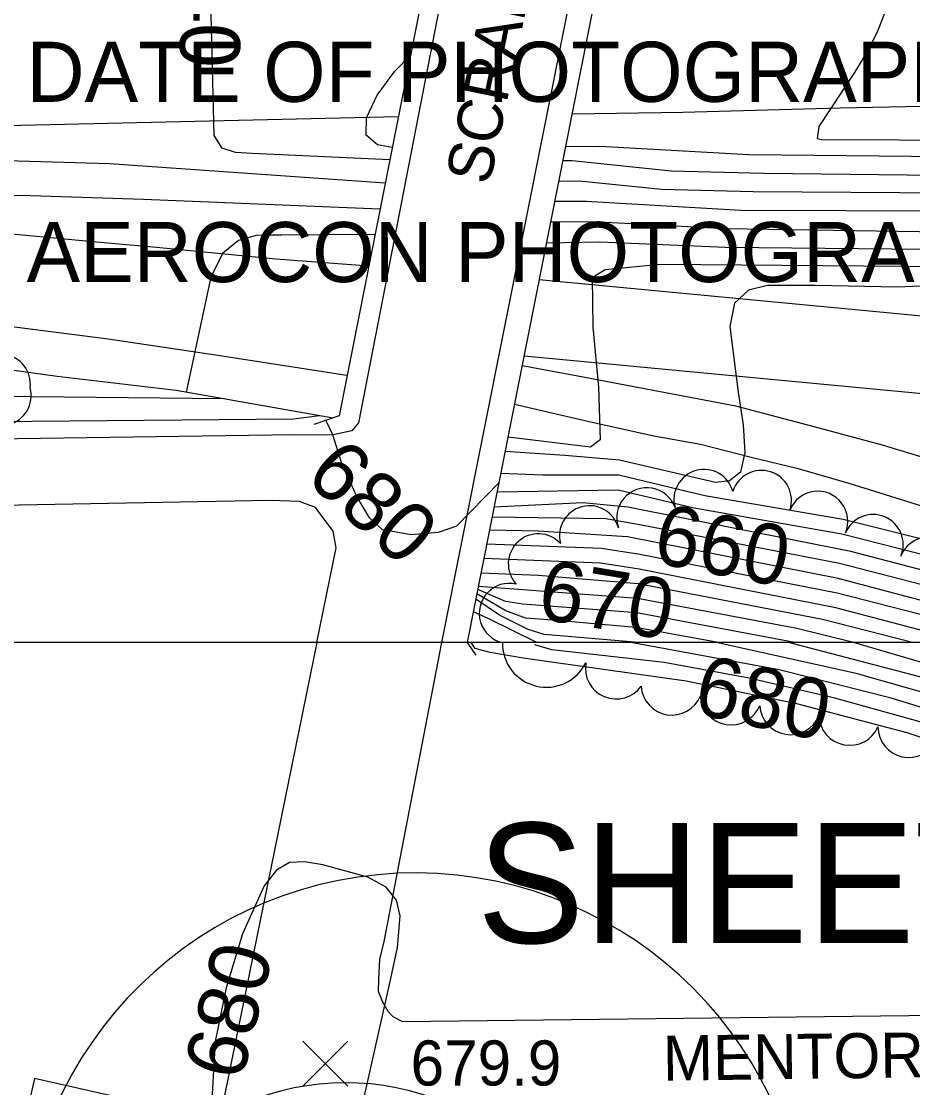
# Model space of a CAD drawing. Extents: x 79600 to 91800, y 75600 to 84400.
# Drawn here: x 85418.3 to 85715, y 79851.9 to 80206.8 of the extents above; entities that cross this region are included whole.
import ezdxf

# ---------------------------------------------------------------- set-up
doc = ezdxf.new("R2010")
doc.units = 0
for name, color, linetype in [('080-085$0$TI_CCLOGO', 7, 'Continuous'), ('080-090$0$BLDG', 7, 'Continuous'), ('080-090$0$BRIDGE', 7, 'Continuous'), ('080-090$0$GRID', 7, 'Continuous'), ('080-090$0$INDEX', 7, 'Continuous'), ('080-090$0$INDXLBL', 7, 'Continuous'), ('080-090$0$INTER', 7, 'Continuous'), ('080-090$0$ROAD', 7, 'Continuous'), ('080-090$0$ROAD-NAME', 7, 'Continuous'), ('080-090$0$SPOTMARK', 7, 'Continuous'), ('080-090$0$SPOTS', 7, 'Continuous'), ('080-090$0$TREES', 7, 'Continuous'), ('084-085$0$TI_SHEET', 7, 'Continuous'), ('084-085$0$TI_TITLE', 7, 'Continuous'), ('084-090$0$BRIDGE', 7, 'Continuous'), ('084-090$0$GRID', 7, 'Continuous'), ('084-090$0$INDEX', 7, 'Continuous'), ('084-090$0$INDXLBL', 7, 'Continuous'), ('084-090$0$INTER', 7, 'Continuous'), ('084-090$0$INTERSTATE', 7, 'Continuous'), ('084-090$0$ROAD', 7, 'Continuous'), ('084-090$0$ROAD-NAME', 7, 'Continuous'), ('084-090$0$TREES', 7, 'Continuous'), ('084-090$0$WALL', 7, 'Continuous')]:
    doc.layers.add(name, color=color, linetype=linetype)

# ---------------------------------------------------------------- blocks, each defined once
blk = doc.blocks.new('080-090$0$SPOTS')
at = {"layer": '080-090$0$SPOTMARK'}
for p, q in [((-0.5, -0.5), (0.5, 0.5)), ((-0.5, 0.5), (0.5, -0.5))]:
    blk.add_line(p, q, dxfattribs=at)

msp = doc.modelspace()

# ---------------------------------------------------------------- linework, layer by layer
at = {"layer": '080-085$0$TI_CCLOGO'}
for centre, radius, start, end in [((85549.35, 79792.47), 130.87, 0.3855, 178.9908), ((85526.27, 79767.96), 85.54, 1.5769, 267.2612)]:
    msp.add_arc(centre, radius, start, end, dxfattribs=at)
at = {"layer": '080-090$0$BLDG'}
msp.add_lwpolyline([(85424.82, 79806.32), (85426.18, 79812.37), (85433.77, 79810.66), (85440.02, 79815.2), (85447.69, 79849.26), (85422.6, 79854.91), (85412.29, 79809.14)], close=True, dxfattribs=at)
at = {"layer": '080-090$0$BRIDGE'}
msp.add_line((85566.74, 80000), (85569.6, 79995.87), dxfattribs=at)
at = {"layer": '080-090$0$GRID'}
msp.add_line((90000, 80000), (85000, 80000), dxfattribs=at)
at = {"layer": '080-090$0$INDEX'}
for points in [[(86041.55, 79690.54), (86022.89, 79724.65), (86008.85, 79749.36), (85993.35, 79774.34), (85976.32, 79798.38), (85964.77, 79813.55), (85952.55, 79828.41), (85939.16, 79843.13), (85924.6, 79857.35), (85909.5, 79869.89), (85878.63, 79892.13), (85854.55, 79908.47), (85829.12, 79923.51), (85802.65, 79936.68), (85776.03, 79948.07), (85740.61, 79960.92), (85713.24, 79969.94), (85676.5, 79979.62), (85639.64, 79987.22), (85585.37, 79994.85), (85574.4, 79996.7), (85569.37, 79998.03), (85568.08, 80000)], [(86061.69, 79710.73), (86031.94, 79758.26), (86015.75, 79783.27), (85998.5, 79807.49), (85980.41, 79830.3), (85967.99, 79844.76), (85954.95, 79858.91), (85940.96, 79872.47), (85918.78, 79891.54), (85903.5, 79903.51), (85879.3, 79920.21), (85854.85, 79935.22), (85829.85, 79949), (85804.46, 79961.47), (85777.93, 79973.23), (85741.94, 79986.36), (85695.37, 80000)], [(85529.66, 79836.25), (85541.08, 79887.23), (85543.54, 79898.53), (85544.36, 79909.08), (85543.13, 79914.23), (85539.71, 79918.65), (85533.65, 79921.97), (85518.65, 79926), (85512.51, 79927.05), (85507.53, 79926.79), (85503.2, 79924.31), (85499.12, 79919.04), (85491.88, 79903.06), (85486.45, 79885.11), (85482.84, 79867.27), (85480.67, 79830.51)]]:
    msp.add_lwpolyline(points, dxfattribs=at)
at = {"layer": '080-090$0$INTER'}
for points in [[(86123.83, 79509.12), (86116.31, 79536.43), (86098.05, 79590.15), (86087.69, 79617.32), (86071.82, 79653.24), (86058.92, 79679.65), (86040.63, 79713.88), (86016.53, 79755.52), (86001.15, 79779.65), (85984.43, 79803), (85966.27, 79826.07), (85946.8, 79848.04), (85933.13, 79861.81), (85918.76, 79874.22), (85888.41, 79896.91), (85864.25, 79913.39), (85839.52, 79928.23), (85814.68, 79941.16), (85789.23, 79953.08), (85762.65, 79963.58), (85735.36, 79973.13), (85707.9, 79981.49), (85670.53, 79990.9), (85621.21, 80000)], [(86130.11, 79505.08), (86117.41, 79549.48), (86105.61, 79585.19), (86095.88, 79612.04), (86084.99, 79638.12), (86068.6, 79672.77), (86055.35, 79698.4), (86031.39, 79739.97), (86016.56, 79764.67), (86000.83, 79788.45), (85983.67, 79811.68), (85965.67, 79833.92), (85946.24, 79855.42), (85931.96, 79868.71), (85909.52, 79886.86), (85886.56, 79903.99), (85862.6, 79919.71), (85837.99, 79934.26), (85812.62, 79947.42), (85786.67, 79959.15), (85759.78, 79969.71), (85723.91, 79981.87), (85696.18, 79989.75), (85649.64, 80000)], [(86042.03, 79731.65), (86022.58, 79764.14), (86006.61, 79788.31), (85989.22, 79812), (85970.82, 79834.73), (85957.96, 79849.37), (85944.47, 79863.28), (85922.96, 79882.15), (85899.98, 79900.24), (85884.19, 79911.35), (85859.45, 79927.12), (85834.21, 79941.54), (85808.21, 79954.61), (85781.2, 79966.62), (85753.57, 79977.1), (85726.27, 79986.29), (85673.73, 80000)], [(86035.58, 79712.67), (86016.25, 79746.56), (86001.27, 79771.06), (85985.08, 79794.32), (85961.07, 79825.5), (85948.23, 79840.61), (85934.54, 79854.66), (85912.15, 79873.15), (85888.52, 79891), (85864.24, 79907.58), (85839.54, 79922.87), (85814.16, 79936.4), (85787.85, 79948.44), (85751.86, 79962.19), (85717.06, 79973.73), (85689.16, 79981.55), (85660.56, 79988.12), (85632.25, 79993.4), (85594.92, 79997.65), (85589.28, 79999.24)]]:
    msp.add_lwpolyline(points, dxfattribs=at)
at = {"layer": '080-090$0$ROAD'}
for p, q in [((85516.68, 80000), (85462.01, 79732.46)), ((85539.09, 79900.5), (85558.23, 80000)), ((85537.62, 79894.57), (85539.09, 79900.5)), ((85537.24, 79887.93), (85537.62, 79894.57)), ((85537.18, 79883.91), (85537.24, 79887.93)), ((85538.51, 79880.57), (85537.18, 79883.91)), ((85540.4, 79877.22), (85538.51, 79880.57)), ((85542.03, 79875.39), (85540.4, 79877.22)), ((85545.33, 79873.82), (85542.03, 79875.39)), ((85748.94, 79876.23), (85545.33, 79873.82))]:
    msp.add_line(p, q, dxfattribs=at)
at = {"layer": '080-090$0$TREES'}
for centre, radius, start, end in [((85593.07, 79999.78), 14.64, 179.1452, 333.7844), ((85616.29, 79991.49), 10.25, 169.7694, 324.4086), ((85634.86, 79986.12), 10.25, 183.3025, 337.9417), ((85654.59, 79982.86), 10.25, 183.3025, 337.9417), ((85674.32, 79979.6), 10.25, 183.3025, 337.9417), ((85694.07, 79976.06), 10.25, 181.716, 336.3552), ((85713.71, 79972.03), 10.25, 180.4566, 335.0959)]:
    msp.add_arc(centre, radius, start, end, dxfattribs=at)
at = {"layer": '084-090$0$BRIDGE'}
for points in [[(85663.3, 80451.28), (85654.73, 80443.93), (85566.74, 80000)], [(85577.19, 80369.53), (85581.11, 80363.7), (85524.05, 80075.51), (85515.59, 80072.65)]]:
    msp.add_lwpolyline(points, dxfattribs=at)
at = {"layer": '084-090$0$GRID'}
msp.add_line((90000, 80000), (85000, 80000), dxfattribs=at)
at = {"layer": '084-090$0$INDEX'}
for points in [[(85540.91, 80160.65), (85495.16, 80162.86), (85489.56, 80163.09), (85485.17, 80164.63), (85482.43, 80168.8), (85481.46, 80209.17), (85480.95, 80232.44), (85480.13, 80240.99), (85480.2, 80249.9), (85482.98, 80257.6), (85489.55, 80262.87), (85498.09, 80266.05), (85516.09, 80269.67), (85550.7, 80274.34), (85563.47, 80274.6)], [(86167.47, 80161.88), (86140.17, 80159.95), (86126.24, 80159.75), (86115.78, 80161.4), (86085.6, 80161.36), (86036.26, 80155.8), (85970.58, 80155.4), (85916.28, 80152.81), (85888.23, 80151.86), (85809.8, 80152.05), (85732.28, 80155.41), (85665.5, 80156.2), (85634.58, 80156.92), (85601.71, 80160.37), (85598.52, 80160.37)], [(86103.84, 80134.9), (86094.16, 80138.54), (86078.9, 80139.97), (86062.68, 80138.08), (86052.23, 80135.84), (86031.79, 80131.93), (85985.03, 80132.7), (85886.37, 80125.89), (85806.9, 80124.41), (85630.97, 80125.91), (85612.64, 80124.13), (85608.27, 80121.4), (85608.54, 80104.99), (85610.46, 80085.03), (85611, 80067.53), (85607.72, 80065.07), (85580.37, 80068.35)], [(85485.75, 80081.12), (85262.02, 80083.52), (85253.03, 80084.02), (85237.2, 80087.97), (85190.44, 80088.91), (85094.56, 80086.97), (85000, 80082.91)], [(85517.49, 80075.52), (85508.88, 80074.34), (85172.99, 80071.37), (85070.19, 80068.65), (85000, 80064.22)], [(85577.31, 80053.35), (85563.13, 80038.77), (85557.03, 80036.67), (85548.21, 80035.83), (85538.55, 80037.51), (85534.14, 80041.5), (85529.94, 80048.64), (85524.9, 80059.97), (85521.96, 80069.21), (85519.65, 80074.04)], [(85776.51, 80000), (85745.11, 80011.34), (85728.09, 80016.73), (85690.66, 80026.28), (85624.74, 80039.09), (85612.85, 80041.25), (85575.03, 80041.81)], [(85695.29, 80000), (85676.46, 80004.68), (85623.42, 80014.74), (85570.44, 80018.64)]]:
    msp.add_lwpolyline(points, dxfattribs=at)
at = {"layer": '084-090$0$INTER'}
for points in [[(85539.37, 80152.88), (85447.61, 80159.36), (85405.57, 80160.62), (85402.15, 80160.6), (85399.49, 80160.78), (85397.65, 80162.08), (85396.03, 80171.93), (85397.33, 80205.13), (85396.26, 80226.68), (85395.4, 80234.2), (85394.8, 80242.16), (85395.18, 80249.68), (85397.36, 80255.65), (85401.76, 80259.28), (85407.23, 80261.05), (85452.54, 80266.02), (85508.39, 80275.69), (85549.2, 80281.56), (85564.83, 80283.08), (85565.15, 80283.08)], [(86185.91, 80172.51), (86160.13, 80170.59), (86119.79, 80170.49), (86067.74, 80168.3), (86039.16, 80165.31), (85917.82, 80162.75), (85813.87, 80163.06), (85736.45, 80167.08), (85684.65, 80167.37), (85683.33, 80167.69), (85683.84, 80171.79), (85695.81, 80189.81), (85699.88, 80196.53), (85703.35, 80203.26), (85705.63, 80209.32)], [(85541.73, 80164.82), (85536.85, 80165.69), (85533.03, 80168.89), (85533.19, 80174.67), (85536.73, 80182.17), (85542.64, 80190.19), (85547.81, 80195.5)], [(86177.3, 80167.4), (86154.89, 80165.45), (86129.52, 80164.67), (86118.18, 80166.1), (86085.89, 80165.29), (86036.35, 80160.42), (85969.46, 80159.9), (85917.05, 80157.78), (85817.46, 80157.58), (85725.52, 80161.71), (85660.46, 80162.38), (85610.89, 80165.16), (85599.44, 80165.01)], [(86153.55, 80155.35), (86122.95, 80154.83), (86111.89, 80157.36), (86081.17, 80157.34), (86039.5, 80151.72), (86027.6, 80150.5), (85976.72, 80150.93), (85895.57, 80147.02), (85813.36, 80146.57), (85727.04, 80149.62), (85661.95, 80150.01), (85631.45, 80150.8), (85603.99, 80153.6), (85597.16, 80153.46)], [(86143.82, 80150.79), (86125.77, 80149.9), (86115.26, 80150.26), (86109.78, 80152.47), (86085.02, 80153.5), (86072.57, 80152.85), (86053.55, 80149.06), (86036.07, 80146.56), (85972.82, 80146.39), (85891.59, 80141.64), (85808.64, 80140.99), (85727.8, 80143.57), (85657.86, 80143.87), (85606.27, 80146.82), (85595.83, 80146.78)], [(85537.67, 80144.27), (85458.98, 80147.51), (85421.26, 80148.73), (85398.08, 80149.07)], [(86129, 80144.68), (86112.33, 80145.4), (86106.78, 80148.01), (86086.72, 80149.36), (86077.77, 80149.37), (86053.11, 80144.65), (86032.05, 80141.34), (85978.55, 80141.89), (85895.53, 80136.89), (85803.12, 80135.42), (85652.79, 80137.75), (85608.56, 80140.05), (85594.47, 80139.9)], [(86115.48, 80139.14), (86102.45, 80144.24), (86084.44, 80145.63), (86074.98, 80145.13), (86056.2, 80141.01), (86031.92, 80136.63), (85979.47, 80137.37), (85891.06, 80131.39), (85807.48, 80129.93), (85652.67, 80131.55), (85610.84, 80133.27), (85593.1, 80133.01)], [(85536.01, 80135.89), (85504.91, 80135.6), (85501.56, 80135.66), (85496.5, 80135.46), (85490.6, 80133.87), (85485.21, 80129.51), (85481.4, 80121.69), (85473.13, 80083.34)], [(86035.69, 80128.07), (86028.52, 80126.77), (85981.31, 80128.32), (85886, 80120.7), (85800.77, 80118.72), (85738.05, 80119.48), (85709.91, 80118.3), (85682.63, 80118.92), (85666.67, 80118.87), (85660.39, 80117.31), (85655.7, 80113.04), (85654.17, 80105.17), (85656.92, 80083.37), (85658.57, 80072.46), (85659.1, 80063.23), (85657.73, 80056.78), (85654.08, 80053.8), (85649.35, 80053.29), (85617.42, 80060.73), (85599.16, 80062.29), (85579.34, 80063.58)], [(85722.5, 80033.34), (85691.91, 80040.98), (85645.79, 80048.91), (85617.17, 80055.76), (85591.94, 80055.79), (85577.89, 80056.27)], [(85800.32, 80000), (85783.49, 80007.73), (85750.49, 80019.82), (85730.33, 80026.2), (85691.49, 80036.08), (85642.23, 80044.73), (85616.92, 80050.79), (85576.66, 80050.07)], [(85789.09, 80000), (85755.01, 80012.99), (85735.66, 80019.61), (85694.47, 80030.32), (85620.21, 80045.11), (85605.23, 80046.57), (85575.67, 80045.03)], [(85762.38, 80000), (85737.56, 80008.77), (85690.25, 80021.38), (85620.04, 80035.21), (85590.37, 80037.13), (85574.16, 80037.43)], [(85747.65, 80000), (85725.85, 80007.26), (85689.83, 80016.48), (85624.21, 80029.35), (85611.37, 80031.36), (85573.24, 80032.78)], [(85733.23, 80000), (85689.42, 80011.58), (85623.95, 80024.48), (85611.05, 80026.4), (85572.28, 80027.97)], [(85714.98, 80000), (85684.96, 80007.72), (85623.68, 80019.61), (85590.35, 80022.39), (85571.33, 80023.17)], [(85675.79, 80000), (85623.16, 80009.87), (85585.18, 80012.78), (85579.42, 80013.73), (85570.24, 80017.64)], [(85623.71, 80000), (85592.36, 80002.7), (85587.02, 80004.37), (85577.47, 80009.17), (85569.61, 80014.46)], [(85650.28, 80000), (85622.89, 80005), (85595.21, 80007.45), (85586.17, 80008.15), (85579.56, 80010.61), (85569.96, 80016.26)], [(85589.9, 80000), (85573.93, 80007.92), (85568.78, 80010.29)]]:
    msp.add_lwpolyline(points, dxfattribs=at)
at = {"layer": '084-090$0$INTERSTATE'}
for points in [[(85601.62, 80175.98), (85638.54, 80176.53), (85690.86, 80177.97), (85756.15, 80179.39), (85817.43, 80180.62), (85870.68, 80181.91), (85927.64, 80182.94), (86018.7, 80185.38), (86095.42, 80187.07), (86172.43, 80189.84), (86221.05, 80193.76)], [(85000, 80163.18), (85014.33, 80163.41), (85137.5, 80166.17), (85239.84, 80168.27), (85369.65, 80171.09), (85543.77, 80175.1)], [(85533.91, 80125.31), (85503, 80127.64), (85463.29, 80131.57), (85442.12, 80133.37), (85413.84, 80136.02), (85388.03, 80138.39), (85365.01, 80140.63), (85349.56, 80141.56), (85336.27, 80142.67), (85319.59, 80143.43), (85286.99, 80145.58), (85250.39, 80147.37), (85212.7, 80149.01), (85162.81, 80150.99), (85089.76, 80153.66), (85000, 80156.35)], [(85000, 80125.89), (85004.82, 80125.8), (85076.92, 80124.97), (85144.72, 80123.17), (85195.99, 80121.98), (85233.98, 80120.2), (85261.94, 80118.46), (85304.12, 80115.33), (85333.79, 80113.15), (85368.09, 80109.79), (85402.86, 80106.73), (85447.22, 80101.15), (85483.71, 80095.65), (85525.15, 80089.26), (85526.72, 80088.99)], [(86036.11, 80111.3), (86018.7, 80107.73), (85993.42, 80104.08), (85965.19, 80101.64), (85938.96, 80099.99), (85907.93, 80099.53), (85882.3, 80099.43), (85838.14, 80100.23), (85732.16, 80107.37), (85590.67, 80120.73)], [(86041.75, 80086.21), (86023.12, 80082.39), (85996.36, 80078.53), (85967.1, 80076), (85939.96, 80074.3), (85908.17, 80073.83), (85882.12, 80073.72), (85837.04, 80074.54), (85730.09, 80081.74), (85585.65, 80095.38)], [(85856.02, 80000), (85851.3, 80002.94), (85841.51, 80009.02), (85829.87, 80015.39), (85818.54, 80021.61), (85807.68, 80027.06), (85792.17, 80033.85), (85780.54, 80039.45), (85765.5, 80045.32), (85754.5, 80050), (85742.57, 80054.2), (85725.07, 80059.59), (85704.94, 80065.72), (85682.18, 80071.83), (85656.18, 80078.67), (85624, 80084.84), (85603.59, 80088.65), (85585, 80092.1)], [(85582.48, 80079.39), (85607.29, 80073.56), (85628.79, 80068.83), (85644.41, 80066.05), (85661.28, 80061.74), (85676.45, 80058.03), (85693.79, 80053.1), (85714.39, 80046.67), (85729.88, 80041.73), (85749.24, 80034.97), (85761.49, 80030), (85774.66, 80024.73), (85789.55, 80018.08), (85802.27, 80012.18), (85815.77, 80004.91), (85824.45, 80000)]]:
    msp.add_lwpolyline(points, dxfattribs=at)
at = {"layer": '084-090$0$ROAD'}
for points in [[(85558.23, 80000), (85668.03, 80550.59), (85669.25, 80552.77), (85672.77, 80555.73), (85676.31, 80556.7), (85921.27, 80561.9), (85952.78, 80591.23), (85685.73, 80587.51), (85681.69, 80589.63), (85679.2, 80592.54), (85676.83, 80597.3), (85677.38, 80604.57), (85736.91, 80892.47)], [(85450.58, 80370.9), (85524.2, 80372.71), (85540.87, 80373.18), (85552.45, 80373.3), (85565.88, 80373.27), (85570.83, 80372.4), (85574.39, 80371.2), (85579.51, 80368.62), (85582, 80367.1), (85586.83, 80362.36), (85530.56, 80073.11), (85528.27, 80070.46), (85521.49, 80069), (85509.29, 80069.19), (85370.67, 80067.2), (85189.62, 80062.63), (85081.58, 80059.56), (85000, 80055.21)], [(85516.68, 80000), (85523.1, 80031.5), (85522.12, 80037.05), (85516.17, 80045.02), (85510.9, 80046.97), (85501.02, 80047.34), (85083.33, 80039.51), (85067.43, 80038.89), (85057.26, 80037.09), (85036.29, 80034.1), (85014.1, 80030.18), (85000, 80028.45)]]:
    msp.add_lwpolyline(points, dxfattribs=at)
at = {"layer": '084-090$0$TREES'}
for centre, start, end in [((85411.28, 80085.99), 352.9301, 172.9301), ((85411.52, 80082.23), 194.6281, 14.6281), ((85645.53, 80047.64), 15.7286, 195.7286), ((85664.68, 80047.3), 342.2447, 162.2447), ((85626.49, 80041.55), 19.7502, 199.7502), ((85683.42, 80040.38), 337.2353, 157.2353), ((85607.42, 80035.57), 15.0469, 195.0469), ((85701.86, 80032.64), 337.2362, 157.2362), ((85590.39, 80026.22), 42.5052, 222.5052), ((85720.41, 80025.16), 338.795, 158.795), ((85580.72, 80009.73), 76.7198, 256.7198)]:
    msp.add_arc(centre, 10, start, end, dxfattribs=at)
at = {"layer": '084-090$0$WALL'}
msp.add_lwpolyline([(85522.05, 80074.72), (85469.78, 80083.93), (85430.21, 80088.63), (85383.68, 80094.97), (85318.93, 80101.12), (85281.07, 80104.14), (85244, 80106.09), (85201.83, 80108.61), (85166.16, 80109.64), (85130.94, 80110.84), (85101.61, 80111.32), (85057.44, 80112.12), (85000, 80112.9)], dxfattribs=at)

# ---------------------------------------------------------------- block references
at = {"layer": '080-090$0$SPOTMARK', "xscale": 15, "yscale": 15}
msp.add_blockref('080-090$0$SPOTS', (85519.48, 79859.86), dxfattribs=at)

# ---------------------------------------------------------------- texts
at = {"layer": '080-090$0$INDXLBL'}
for rotation, p in [(347.6657, (85641.4, 79976.64)), (76.2511, (85491.6, 79853.56))]:
    msp.add_text('680', height=20, rotation=rotation, dxfattribs=at).set_placement(p)
at = {"layer": '080-090$0$ROAD-NAME'}
msp.add_text('MENTOR AVE.', height=15, rotation=0.7436, dxfattribs=at).set_placement((85631.93, 79854.17))
at = {"layer": '080-090$0$SPOTS'}
msp.add_text('679.9', height=15, dxfattribs=at).set_placement((85547.86, 79852.58))
at = {"layer": '084-085$0$TI_SHEET'}
msp.add_text('SHEET', height=40, dxfattribs=at).set_placement((85570, 79900))
at = {"layer": '084-085$0$TI_TITLE'}
for s, p in [('DATE OF PHOTOGRAPHY : APRIL 1993', (85420, 80180)), ('AEROCON PHOTOGRAMMETRIC SERVICES INC., WILLOUGHBY, OHIO', (85420, 80120))]:
    msp.add_text(s, height=20, dxfattribs=at).set_placement(p)
at = {"layer": '084-090$0$INDXLBL'}
for s, rotation, p in [('640', 270, (85471.04, 80235.98)), ('680', 317.6463, (85512.19, 80054.62)), ('660', 349.1639, (85627.97, 80026.81)), ('670', 350.5414, (85589.5, 80008.15))]:
    msp.add_text(s, height=20, rotation=rotation, dxfattribs=at).set_placement(p)
at = {"layer": '084-090$0$ROAD-NAME'}
msp.add_text('SCRANTON RD.', height=15, rotation=78.3052, dxfattribs=at).set_placement((85574.13, 80151.96))

doc.saveas('drawing.dxf')
